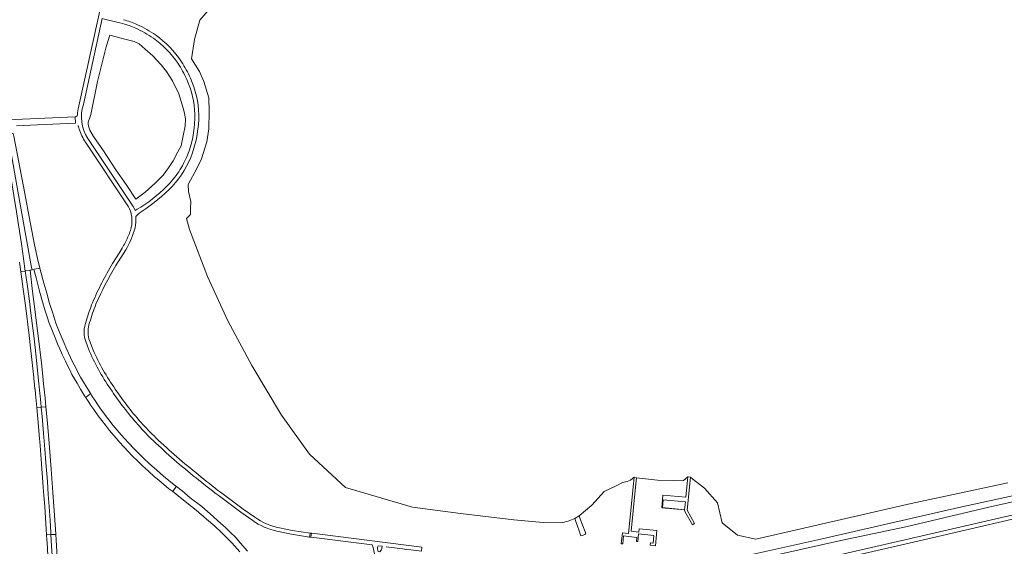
# Model space of a CAD drawing. Header units: metres. Extents: x 166325 to 190320, y 381923 to 404576.
# Tile 424 of 656: x 177852 to 178621, y 387146 to 387556. Entities that reach past the tile are written whole.
import ezdxf

# ---------------------------------------------------------------- set-up
doc = ezdxf.new("R2010")
doc.units = ezdxf.units.M
for name, color, linetype, lineweight in [('B-WE-OG-WATER_MEER-GV', 8, 'Continuous', 18), ('B-WE-VH-VERHARDING_ASFALT-GV', 8, 'Continuous', 18), ('B-WE-VH-VERHARDING_BETON-GV', 8, 'Continuous', 18), ('B-WE-VH-VERHARDING_FUNDERING_ZAND-GV', 8, 'Continuous', 18)]:
    doc.layers.add(name, color=color, linetype=linetype, lineweight=lineweight)

msp = doc.modelspace()

# ---------------------------------------------------------------- linework, layer by layer
at = {"layer": 'B-WE-OG-WATER_MEER-GV', "flags": 128}
for points in [[(178007.652, 387573.375), (177992.894, 387556.134), (177988.866, 387541.153), (177986.573, 387525.841), (177992.636, 387516.205), (177996.229, 387508.365), (177999.986, 387495.625), (178000.313, 387484.845), (177999.986, 387471.452), (177998.516, 387461.162), (177994.228, 387448.013), (177990.839, 387440.868), (177983.938, 387427.923), (177984.061, 387422.615), (177986.062, 387414.816), (177985.653, 387409.099), (177985.613, 387404.689), (177982.599, 387401.528), (177984.997, 387392.819), (177999.061, 387356.312), (178014.86, 387321.581), (178033.493, 387286.799), (178056.829, 387248.224), (178078.503, 387217.584), (178106.631, 387191.579), (178158.866, 387176.297), (178196.518, 387171.297), (178238.086, 387166.426), (178260.862, 387164.385), (178274.88, 387164.191)], [(178285.509, 387167.633), (178289.017, 387169.531), (178298.852, 387177.797), (178308.502, 387188.681), (178317.914, 387192.887), (178322.957, 387195.622), (178326.408, 387196.5), (178329.144, 387197.521), (178331.841, 387199.779), (178333.806, 387199.278), (178350.132, 387197.419), (178362.872, 387196.847), (178370.467, 387197.092), (178373.801, 387200.016), (178375.813, 387199.751), (178375.916, 387199.672), (178377.757, 387198.241), (178386.8, 387191.212), (178396.927, 387179.616), (178400.684, 387164.099), (178412.607, 387154.462), (178426.817, 387151.359), (178548.01, 387179.126), (178623.47, 387195.459)]]:
    msp.add_lwpolyline(points, dxfattribs=at)
msp.add_lwpolyline([(177907.936, 387482.635), (177907.077, 387480.105), (177905.959, 387476.567), (177905.844, 387475.087), (177906.313, 387472.557), (177907.08, 387470.373), (177910.007, 387465.281), (177917.801, 387454.176), (177927.556, 387439.461), (177935.458, 387428.003), (177943.034, 387416.457), (177950.297, 387422.011), (177958.088, 387429.087), (177964.459, 387435.325), (177968.516, 387440.995), (177972.288, 387446.501), (177975.967, 387453.393), (177978.373, 387458.199), (177980.388, 387467.283), (177981.537, 387473.359), (177981.752, 387479.134), (177981.156, 387483.425), (177980.264, 387486.791), (177976.647, 387498.654), (177971.758, 387508.712), (177966.93, 387516.02), (177962.874, 387521.388), (177962.681, 387521.578), (177956.38, 387528.225), (177950.377, 387533.557), (177945.74, 387537.621), (177941.732, 387539.61), (177935.4, 387541.063), (177922.751, 387544.333), (177919.87, 387535.296), (177913.232, 387508.317)], close=True, dxfattribs=at)
at = {"layer": 'B-WE-OG-WATER_MEER-GV'}
msp.add_lwpolyline([(178274.88, 387164.191, 0.0675645), (178285.509, 387167.633)], format="xyb", dxfattribs=at)
at = {"layer": 'B-WE-VH-VERHARDING_ASFALT-GV', "flags": 128}
for points in [[(177925.266, 387611.619), (177914.361, 387561.159), (177898.177, 387486.865), (177897.648, 387483.877), (177897.626, 387483.066)], [(177902.132, 387490.482), (177916.771, 387557.432), (177918.501, 387557.009), (177928.213, 387554.631), (177932.868, 387553.491)], [(177849.936, 387473.738), (177866.45, 387474.467), (177895.991, 387475.793), (177895.754, 387480.836), (177866.065, 387479.442), (177849.012, 387478.7), (177809.199, 387476.869), (177787.482, 387475.863), (177764.895, 387474.816), (177764.795, 387475.367), (177762.797, 387475.007), (177762.85, 387474.721), (177737.79, 387473.56), (177631.9, 387468.2), (177627.332, 387467.981), (177625.461, 387467.891), (177625.588, 387463.789), (177627.473, 387463.861), (177641.535, 387464.391), (177648.228, 387464.949)], [(177895.754, 387480.836), (177895.991, 387475.793)], [(177898.136, 387473.933), (177898.173, 387473.548), (177898.219, 387473.086), (177898.813, 387471.217)], [(177903.792, 387460.863), (177937.369, 387410.632)], [(177946.934, 387410.202), (177944.154, 387408.616), (177942.552, 387407.702), (177941.959, 387409.097), (177941.044, 387410.856), (177905.588, 387463.807)], [(177943.013, 387403.089), (177943.832, 387403.88), (177945.58, 387405.568), (177945.712, 387405.695), (177947.935, 387407.273)], [(177852.293, 387367.47), (177853.33, 387359.988), (177853.665, 387360.036), (177856.523, 387360.449), (177856.806, 387360.49), (177855.415, 387370.313), (177853.727, 387381.804), (177851.51, 387396.506)], [(177932.374, 387378.348), (177929.996, 387374.524), (177924.964, 387366.432)], [(177927.575, 387364.808), (177935.133, 387376.917)], [(177904.508, 387322.196), (177903.555, 387318.883)], [(177906.5, 387318.537), (177907.036, 387320.47)], [(177903.985, 387305.561), (177906.062, 387299.778)], [(177908.873, 387300.903), (177906.961, 387306.23)], [(178030.26, 387141.973), (178024.504, 387148.584), (178020.751, 387152.848), (178017.017, 387156.521), (178013.032, 387160.477), (178007.102, 387165.801), (178003.345, 387169.13), (177994.451, 387176.755), (177985.524, 387183.749), (177979.099, 387188.964), (177974.683, 387192.417), (177974.258, 387191.846), (177972.249, 387189.144), (177971.816, 387188.562), (177972.975, 387187.693), (177975.993, 387185.28), (177982.822, 387179.789), (177990.181, 387173.89), (177998.336, 387167.127), (178004.8, 387161.418), (178009.576, 387156.916), (178012.112, 387154.551), (178015.548, 387150.999), (178017.939, 387148.528), (178024.15, 387141.45)], [(178035.988, 387168.43), (178026.941, 387174.825), (178009.028, 387188.063)], [(178722.242, 387192.182), (178550, 387152.382), (178419.914, 387122.639), (178416.492, 387121.915), (178414.519, 387121.497), (178415.302, 387118.063), (178417.228, 387118.472), (178417.618, 387118.555), (178420.747, 387119.343), (178550, 387149.124), (178630.441, 387167.758)], [(178007.232, 387185.657), (178025.085, 387172.472), (178034.237, 387165.958)], [(178053.041, 387157.69), (178064.527, 387155.244), (178078.656, 387153.084), (178079.061, 387156.187), (178065.176, 387158.274), (178055.084, 387160.255)], [(178138.49, 387145.472), (178148.98, 387144.143), (178151.178, 387143.865), (178154.311, 387143.468), (178157.67, 387143.043), (178165.891, 387142.002), (178166.316, 387145.15), (178086.572, 387155.215), (178080.088, 387156.033), (178079.74, 387152.919), (178079.941, 387152.888), (178127.362, 387146.882), (178128.161, 387144.871), (178130.078, 387136.082), (178104.203, 386964.884)]]:
    msp.add_lwpolyline(points, dxfattribs=at)
at = {"layer": 'B-WE-VH-VERHARDING_ASFALT-GV'}
for points in [[(177944.261, 387552.606, 0.03619), (177933.36, 387556.482)], [(177932.868, 387553.491, -0.0356309), (177942.957, 387549.887)], [(177942.957, 387549.887, -0.0400889), (177956.741, 387542.086)], [(177958.48, 387544.58, 0.0423136), (177944.261, 387552.606)], [(177956.741, 387542.086, -0.0864527), (177975.918, 387522.467)], [(177978.718, 387523.691, 0.0893569), (177958.48, 387544.58)], [(177975.918, 387522.467, -0.0391033), (177982.756, 387509.788)], [(177985.606, 387510.899, 0.0398486), (177978.718, 387523.691)], [(177992.159, 387482.37, 0.105322), (177985.606, 387510.899)], [(177982.756, 387509.788, -0.1058491), (177989.084, 387482.768)], [(177905.588, 387463.807, -0.2231105), (177902.132, 387490.482)], [(177897.626, 387483.066, -0.4331121), (177895.754, 387480.836)], [(177989.084, 387482.768, -0.0892816), (177984.556, 387454.226)], [(177987.267, 387452.7, 0.0870254), (177992.159, 387482.37)], [(177898.813, 387471.217, 0.0703567), (177903.792, 387460.863)], [(177971.528, 387426.51, 0.1003833), (177987.267, 387452.7)], [(177984.556, 387454.226, -0.0512945), (177978.501, 387441.063)], [(177978.501, 387441.063, -0.0445449), (177969.793, 387429.253)], [(177969.793, 387429.253, -0.0624201), (177946.934, 387410.202)], [(177947.935, 387407.273, 0.0596317), (177971.528, 387426.51)], [(177937.369, 387410.632, -0.0923607), (177939.797, 387403.552)], [(177939.797, 387403.552, -0.0306632), (177940.051, 387400.23)], [(177942.507, 387394.135, 0.0752856), (177943.013, 387403.089)], [(177939.672, 387395.353, -0.0711802), (177936.649, 387386.737)], [(177940.051, 387400.23, -0.0457513), (177939.672, 387395.353)], [(177935.133, 387376.917, 0.0679715), (177942.507, 387394.135)], [(177936.649, 387386.737, -0.0323476), (177932.374, 387378.348)], [(177924.964, 387366.432, 0.0375284), (177909.258, 387335.741)], [(177911.98, 387334.559, -0.0361267), (177927.575, 387364.808)], [(177909.258, 387335.741, 0.0267333), (177904.508, 387322.196)], [(177907.036, 387320.47, -0.0289106), (177911.98, 387334.559)], [(177903.555, 387318.883, 0.1573346), (177903.985, 387305.561)], [(177906.961, 387306.23, -0.1544159), (177906.5, 387318.537)], [(177906.062, 387299.778, 0.0251114), (177913.894, 387283.664)], [(177925.779, 387270.206, -0.0503072), (177908.873, 387300.903)], [(177913.894, 387283.664, 0.0337215), (177933.604, 387254.121)], [(177935.966, 387255.842, -0.0159949), (177925.779, 387270.206)], [(177933.604, 387254.121, 0.0369223), (177956.639, 387228.244)], [(177958.783, 387230.371, -0.0352887), (177935.966, 387255.842)], [(177956.639, 387228.244, 0.0220123), (177990.094, 387199.146)], [(177975.18, 387215.523, -0.0132828), (177958.783, 387230.371)], [(178009.028, 387188.063, -0.01305), (177975.18, 387215.523)], [(177990.094, 387199.146, 0.0069532), (178007.232, 387185.657)], [(178034.237, 387165.958, 0.1024867), (178053.041, 387157.69)], [(178055.084, 387160.255, -0.1056087), (178035.988, 387168.43)]]:
    msp.add_lwpolyline(points, format="xyb", dxfattribs=at)
at = {"layer": 'B-WE-VH-VERHARDING_ASFALT-GV', "flags": 128}
for points in [[(177843.183, 387467.459), (177840.194, 387467.307), (177839.842, 387467.289), (177840.371, 387464.393), (177841.887, 387455.701), (177843.191, 387448.082), (177844.648, 387439.382), (177847.907, 387419.439), (177849.917, 387406.782), (177851.51, 387396.506), (177853.727, 387381.804), (177855.415, 387370.313), (177856.806, 387360.49), (177857.153, 387360.54), (177859.968, 387360.994), (177860.544, 387361.087), (177860.528, 387361.216), (177862.075, 387361.439), (177861.756, 387363.244), (177851.063, 387422.693), (177844.744, 387458.489), (177843.39, 387466.329)], [(177847.451, 387467.675), (177846.666, 387467.635), (177843.183, 387467.459), (177843.39, 387466.329), (177844.744, 387458.489), (177851.063, 387422.693), (177861.756, 387363.244), (177862.075, 387361.439), (177863.441, 387361.636), (177864.068, 387361.86), (177868.08, 387362.798), (177866.334, 387370.278), (177864.093, 387381.016), (177859.801, 387402.746), (177856.397, 387420.843), (177852.729, 387439.953), (177847.831, 387465.689)], [(177856.806, 387360.49), (177856.523, 387360.449), (177853.665, 387360.036), (177853.33, 387359.988), (177853.591, 387358.111), (177855.174, 387346.392), (177856.896, 387333.689), (177859.733, 387310.245), (177860.8, 387300.629), (177861.883, 387291.497), (177863.168, 387279.744), (177864.373, 387268.733), (177864.406, 387268.429), (177864.773, 387264.604), (177865.792, 387253.993), (177866.072, 387254.019), (177868.95, 387254.29), (177869.213, 387254.313), (177868.866, 387257.865), (177867.706, 387270.091), (177866.386, 387282.945), (177865.21, 387293.599), (177864.145, 387303.113), (177863.091, 387311.938), (177861.123, 387327.591), (177859.975, 387336.877), (177858.665, 387346.684), (177857.261, 387357.277)], [(177860.544, 387361.087), (177859.968, 387360.994), (177857.153, 387360.54), (177856.806, 387360.49), (177857.261, 387357.277), (177858.665, 387346.684), (177859.975, 387336.877), (177861.123, 387327.591), (177863.091, 387311.938), (177864.145, 387303.113), (177865.21, 387293.599), (177866.386, 387282.945), (177867.706, 387270.091), (177868.866, 387257.865), (177869.213, 387254.313), (177869.562, 387254.347), (177872.439, 387254.602), (177872.854, 387254.638), (177872.221, 387261.349), (177871.115, 387272.643), (177870.51, 387278.507), (177869.47, 387288.596), (177867.142, 387307.981), (177865.679, 387319.963), (177864.075, 387332.967), (177862.555, 387344.603)], [(177878.182, 387327.638), (177875.813, 387335.101), (177873.609, 387343.202), (177871.264, 387350.958), (177868.08, 387362.798), (177864.068, 387361.86), (177863.441, 387361.636), (177865.167, 387355.286), (177867.63, 387345.711), (177869.715, 387338.266), (177872.284, 387329.532), (177873.767, 387324.783), (177875.534, 387319.885), (177876.918, 387316.142), (177879.558, 387309.66), (177881.966, 387303.755), (177883.69, 387299.768), (177885.605, 387295.501), (177888.192, 387290.09), (177890.876, 387284.63), (177891.699, 387283.006), (177893.253, 387279.94), (177897.156, 387273.012), (177899.96, 387268.295), (177903.068, 387263.297), (177903.881, 387262.05), (177904.485, 387262.466), (177907.274, 387264.389), (177907.838, 387264.777), (177904.85, 387269.559), (177901.909, 387274.454), (177900.001, 387277.792), (177898.155, 387281.106), (177896.38, 387284.457), (177893.409, 387290.259), (177889.119, 387299.386), (177886.231, 387306.091), (177883.254, 387313.226), (177880.689, 387319.961)], [(177907.838, 387264.777), (177907.274, 387264.389), (177904.485, 387262.466), (177903.881, 387262.05), (177906.288, 387258.357), (177908.068, 387255.69), (177910.259, 387252.407), (177913.623, 387247.587), (177916.499, 387243.865), (177919.311, 387240.26), (177922.592, 387236.132), (177925.813, 387232.216), (177927.887, 387229.821), (177930.44, 387226.947), (177933.877, 387223.076), (177937.116, 387219.674), (177940.501, 387216.215), (177944.371, 387212.504), (177948.264, 387208.695), (177950.623, 387206.571), (177953.037, 387204.435), (177957.758, 387200.106), (177961.002, 387197.472), (177968.914, 387190.736), (177971.816, 387188.562), (177972.249, 387189.144), (177974.258, 387191.846), (177974.683, 387192.417), (177974.163, 387192.824), (177968.832, 387197.114), (177964.732, 387200.558), (177959.377, 387205.218), (177953.767, 387210.233), (177949.347, 387214.324), (177945.153, 387218.349), (177941.987, 387221.548), (177937.348, 387226.43), (177931.554, 387232.811), (177925.463, 387240.105), (177921.203, 387245.528), (177915.617, 387253.143), (177912.971, 387256.918), (177912.038, 387258.339), (177908.313, 387264.018)], [(177869.213, 387254.313), (177868.95, 387254.29), (177866.072, 387254.019), (177865.792, 387253.993), (177866.347, 387248.206), (177866.849, 387242.503), (177867.696, 387232.758), (177868.324, 387224.501), (177869.311, 387213.399), (177870.838, 387192.224), (177870.873, 387191.726), (177871.313, 387185.533), (177871.972, 387176.899), (177873.137, 387159.28), (177873.41, 387154.734), (177873.746, 387154.754), (177876.561, 387154.917), (177876.844, 387154.934), (177876.729, 387156.843), (177876.107, 387166.057), (177875.413, 387176.995), (177874.776, 387186.245), (177874.036, 387196.403), (177872.923, 387211.093), (177872.088, 387221.673), (177871.105, 387233.946), (177869.924, 387247.049)], [(177872.854, 387254.638), (177872.439, 387254.602), (177869.562, 387254.347), (177869.213, 387254.313), (177869.924, 387247.049), (177871.105, 387233.946), (177872.088, 387221.673), (177872.923, 387211.093), (177874.036, 387196.403), (177874.776, 387186.245), (177875.413, 387176.995), (177876.107, 387166.057), (177876.729, 387156.843), (177876.844, 387154.934), (177877.193, 387154.954), (177880.115, 387155.156), (177880.533, 387155.185), (177879.782, 387166.403), (177878.382, 387187.863), (177877.035, 387206.048), (177875.703, 387223.011), (177874.059, 387241.855)], [(177876.844, 387154.934), (177876.561, 387154.917), (177873.746, 387154.754), (177873.41, 387154.734), (177873.659, 387150.587), (177873.768, 387148.765), (177874.951, 387128.396), (177875.47, 387119.848), (177875.899, 387112.291), (177876.393, 387103.918), (177877.189, 387088.257), (177878.054, 387064.037), (177878.043, 387060.843), (177878.58, 387060.871), (177881.485, 387061.02), (177881.732, 387061.03), (177881.659, 387063.043), (177880.988, 387080.333), (177880.392, 387093.216), (177879.642, 387107.076), (177878.984, 387119.411), (177878.278, 387131.565), (177877.386, 387145.891)], [(177880.844, 387150.535), (177880.533, 387155.185), (177880.115, 387155.156), (177877.193, 387154.954), (177876.844, 387154.934), (177877.386, 387145.891), (177878.278, 387131.565), (177878.984, 387119.411), (177879.642, 387107.076), (177880.392, 387093.216), (177880.988, 387080.333), (177881.659, 387063.043), (177881.732, 387061.03), (177882.112, 387061.044), (177885.009, 387061.155), (177885.464, 387061.172), (177885.303, 387067.382), (177884.41, 387086.865), (177883.246, 387109.56), (177882.297, 387126.98), (177881.121, 387146.395)], [(178080.088, 387156.033), (178079.061, 387156.187), (178078.656, 387153.084), (178079.74, 387152.919)], [(178134.509, 387142.762), (178133.551, 387141.499), (178131.959, 387142.058), (178131.643, 387145.101), (178132.074, 387146.285), (178135.375, 387145.867), (178135.036, 387144.217)]]:
    msp.add_lwpolyline(points, close=True, dxfattribs=at)
at = {"layer": 'B-WE-VH-VERHARDING_BETON-GV', "flags": 128}
for points in [[(178333.324, 387194.497), (178333.806, 387199.278), (178331.841, 387199.779), (178331.3, 387194.452), (178327.385, 387155.827), (178322.814, 387156.239), (178321.886, 387147.817), (178323.012, 387147.71), (178323.67, 387153.936), (178333.938, 387152.776), (178333.677, 387149.625), (178334.849, 387149.528), (178335.408, 387155.531), (178347.361, 387154.361), (178346.776, 387148.376), (178344.708, 387148.576), (178344.52, 387146.629), (178348.538, 387146.218), (178349.738, 387158.112), (178335.796, 387159.559), (178335.525, 387156.943), (178329.587, 387157.639)], [(178375.305, 387194.55), (178375.813, 387199.751), (178373.801, 387200.016), (178373.283, 387194.69), (178372.259, 387184.145), (178354.417, 387185.794), (178353.503, 387175.822), (178371.318, 387174.201), (178371.561, 387173.054), (178377.339, 387162.647), (178379.122, 387163.579), (178373.299, 387174.027)], [(178371.875, 387180.398), (178371.33, 387174.383), (178354.056, 387175.972), (178354.62, 387182.056)], [(178289.017, 387169.531), (178285.509, 387167.633), (178286.369, 387165.192), (178288.94, 387157.896), (178290.327, 387153.977), (178291.262, 387154.311), (178294.241, 387155.361), (178293.603, 387157.172), (178290.129, 387166.52)]]:
    msp.add_lwpolyline(points, close=True, dxfattribs=at)
at = {"layer": 'B-WE-VH-VERHARDING_FUNDERING_ZAND-GV', "flags": 128}
msp.add_lwpolyline([(178702.229, 387208.685), (178688.369, 387199.683), (178676.142, 387196.077), (178639.037, 387187.897), (178585.246, 387176.052), (178507.11, 387158.252), (178477.597, 387151.512), (178416.662, 387137.891), (178417.799, 387133.379), (178493.237, 387150.236), (178543.888, 387160.968), (178608.672, 387176.296), (178726.031, 387202.533), (178730.919, 387208.777), (178730.65, 387218.118), (178696.698, 387363.946), (178661.88, 387504.704), (178659.303, 387498.096), (178657.338, 387499.421)], dxfattribs=at)

doc.saveas('drawing.dxf')
